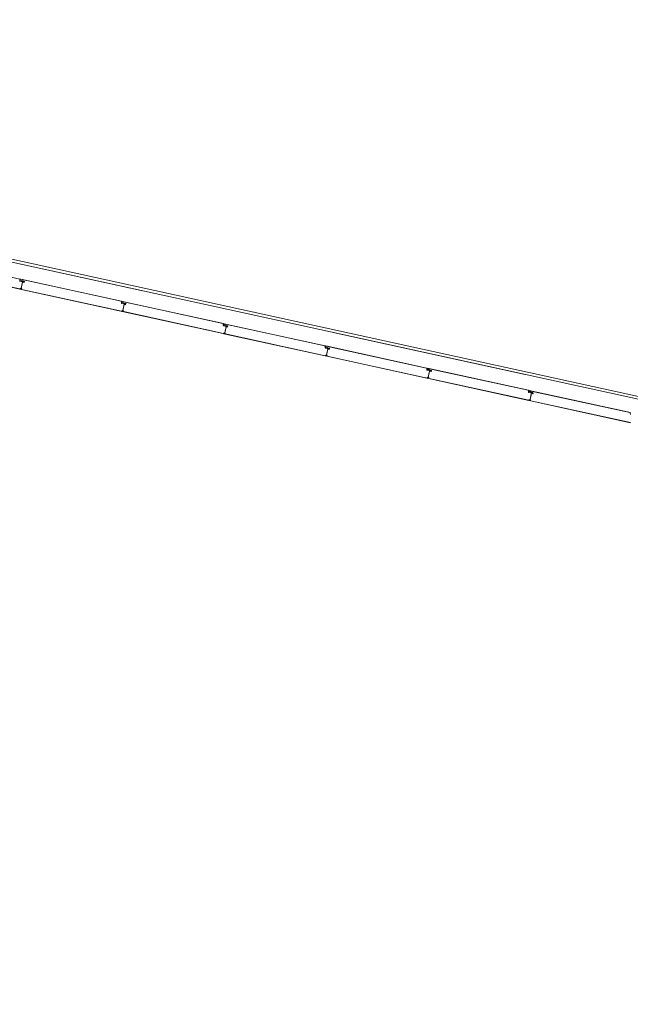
# Model space of a CAD drawing. Header units: metres. Extents: x 233012 to 233264, y 553571 to 554014.
# Tile 288 of 313: x 233167 to 233173, y 553986 to 553996. Entities that reach past the tile are written whole.
import ezdxf

# ---------------------------------------------------------------- set-up
doc = ezdxf.new("R2010")
doc.units = ezdxf.units.M
doc.linetypes.add('NLCS-HIDDEN', pattern=[4, 2, -2])
for name, color, linetype, lineweight in [('A-N---NPP', 251, 'NLCS-HIDDEN', 9), ('A-NA23_vloer', 252, 'Continuous', 0), ('A-NL$1B_3D-modellen_algemeen', 252, 'Continuous', 5), ('A-NL$1B_3D-modellen_algemeen-drsn', 252, 'Continuous', 5)]:
    doc.layers.add(name, color=color, linetype=linetype, lineweight=lineweight)

# ---------------------------------------------------------------- blocks, each defined once
blk = doc.blocks.new('NLRS_41_GM_WPB_waterslag_gen_mie - waterslag-5562979-01_Situatie')
at = {"layer": 'A-NL$1B_3D-modellen_algemeen'}
for p, q in [((-51.482, 0.279), (51.203, 0.279)), ((19.207, 0), (16.786, 0)), ((22.09, 0), (19.507, 0))]:
    blk.add_line(p, q, dxfattribs=at)

msp = doc.modelspace()

# ---------------------------------------------------------------- linework, layer by layer
at = {"layer": 'A-N---NPP', "flags": 128}
msp.add_lwpolyline([(233208.526, 553888.618), (233228.609, 553980.395), (233099.954, 554008.548), (233025.404, 553667.867), (233154.055, 553639.689), (233189.361, 553801.036), (233206.475, 553797.378), (233225.622, 553884.877)], close=True, dxfattribs=at)
at = {"layer": 'A-NA23_vloer', "flags": 128}
msp.add_lwpolyline([(233189.73, 553676.511), (233188.662, 553671.627), (233028.961, 553706.574), (233096.334, 554014.459), (233264.258, 553977.712), (233263.934, 553967.325), (233258.935, 553967.43), (233259.131, 553973.716), (233100.149, 554008.505), (233034.914, 553710.389), (233189.73, 553676.511)], dxfattribs=at)
at = {"layer": 'A-NL$1B_3D-modellen_algemeen-drsn'}
for p, q in [((233166.756, 553993.776), (233165.727, 553994.002)), ((233166.757, 553993.675), (233165.726, 553993.9)), ((233165.726, 553993.899), (233166.757, 553993.674)), ((233166.757, 553993.757), (233166.756, 553993.776)), ((233166.759, 553993.754), (233166.777, 553993.749)), ((233166.778, 553993.75), (233166.759, 553993.754)), ((233166.761, 553993.765), (233166.778, 553993.761)), ((233166.761, 553993.764), (233166.778, 553993.76)), ((233167.792, 553993.55), (233166.763, 553993.775)), ((233167.788, 553993.55), (233166.766, 553993.774)), ((233166.77, 553993.681), (233166.784, 553993.745)), ((233166.784, 553993.743), (233166.771, 553993.683)), ((233166.783, 553993.756), (233166.8, 553993.752)), ((233166.784, 553993.757), (233166.801, 553993.753)), ((233166.795, 553993.752), (233166.784, 553993.755)), ((233166.795, 553993.751), (233166.784, 553993.754)), ((233166.799, 553993.743), (233166.786, 553993.744)), ((233166.798, 553993.742), (233166.786, 553993.743)), ((233166.761, 553993.673), (233167.793, 553993.448)), ((233166.774, 553993.677), (233166.762, 553993.677)), ((233166.762, 553993.676), (233166.774, 553993.676)), ((233167.793, 553993.449), (233166.762, 553993.674)), ((233167.791, 553993.547), (233167.792, 553993.531)), ((233167.793, 553993.531), (233167.792, 553993.55)), ((233167.813, 553993.524), (233167.794, 553993.528)), ((233167.794, 553993.527), (233167.813, 553993.523)), ((233167.797, 553993.538), (233167.813, 553993.535)), ((233167.797, 553993.537), (233167.813, 553993.534)), ((233168.828, 553993.324), (233167.798, 553993.549)), ((233167.802, 553993.547), (233168.823, 553993.323)), ((233167.806, 553993.455), (233167.82, 553993.519)), ((233167.82, 553993.517), (233167.806, 553993.456)), ((233167.819, 553993.53), (233167.836, 553993.527)), ((233167.819, 553993.529), (233167.836, 553993.526)), ((233167.831, 553993.526), (233167.82, 553993.528)), ((233167.82, 553993.527), (233167.831, 553993.525)), ((233167.834, 553993.516), (233167.821, 553993.518)), ((233167.834, 553993.515), (233167.821, 553993.517)), ((233167.81, 553993.45), (233167.797, 553993.45)), ((233167.81, 553993.449), (233167.797, 553993.449)), ((233167.797, 553993.448), (233168.828, 553993.222)), ((233167.797, 553993.447), (233168.828, 553993.221)), ((233168.827, 553993.304), (233168.827, 553993.32)), ((233168.828, 553993.304), (233168.828, 553993.324)), ((233168.849, 553993.298), (233168.83, 553993.302)), ((233168.83, 553993.301), (233168.848, 553993.297)), ((233168.832, 553993.312), (233168.849, 553993.308)), ((233168.832, 553993.311), (233168.849, 553993.307)), ((233169.863, 553993.097), (233168.834, 553993.322)), ((233169.859, 553993.097), (233168.837, 553993.32)), ((233168.842, 553993.229), (233168.855, 553993.292)), ((233168.855, 553993.29), (233168.842, 553993.23)), ((233168.854, 553993.303), (233168.871, 553993.299)), ((233168.872, 553993.3), (233168.855, 553993.304)), ((233168.866, 553993.299), (233168.855, 553993.302)), ((233168.855, 553993.301), (233168.866, 553993.299)), ((233168.87, 553993.29), (233168.857, 553993.291)), ((233168.869, 553993.289), (233168.857, 553993.29)), ((233168.832, 553993.22), (233169.864, 553992.995)), ((233168.845, 553993.223), (233168.833, 553993.224)), ((233168.845, 553993.222), (233168.833, 553993.223)), ((233168.833, 553993.221), (233169.864, 553992.996)), ((233169.863, 553993.078), (233169.862, 553993.093)), ((233169.864, 553993.078), (233169.863, 553993.097)), ((233169.868, 553993.085), (233169.884, 553993.081)), ((233169.868, 553993.084), (233169.884, 553993.08)), ((233170.899, 553992.87), (233169.869, 553993.096)), ((233170.894, 553992.87), (233169.873, 553993.094)), ((233169.884, 553993.071), (233169.865, 553993.075)), ((233169.884, 553993.07), (233169.865, 553993.074)), ((233169.881, 553992.997), (233169.868, 553992.997)), ((233169.868, 553992.996), (233169.881, 553992.996)), ((233170.899, 553992.769), (233169.868, 553992.995)), ((233169.868, 553992.994), (233170.899, 553992.768)), ((233169.877, 553993.002), (233169.891, 553993.065)), ((233169.89, 553993.063), (233169.877, 553993.003)), ((233169.89, 553993.077), (233169.907, 553993.073)), ((233169.89, 553993.076), (233169.907, 553993.072)), ((233169.902, 553993.073), (233169.891, 553993.075)), ((233169.902, 553993.072), (233169.891, 553993.074)), ((233169.905, 553993.063), (233169.892, 553993.065)), ((233169.905, 553993.062), (233169.892, 553993.064)), ((233170.898, 553992.867), (233170.898, 553992.851)), ((233170.899, 553992.851), (233170.899, 553992.87)), ((233170.92, 553992.845), (233170.901, 553992.849)), ((233170.919, 553992.844), (233170.901, 553992.848)), ((233170.903, 553992.858), (233170.92, 553992.855)), ((233170.903, 553992.857), (233170.92, 553992.854)), ((233171.934, 553992.644), (233170.905, 553992.869)), ((233171.93, 553992.644), (233170.908, 553992.867)), ((233170.913, 553992.775), (233170.926, 553992.839)), ((233170.926, 553992.837), (233170.913, 553992.776)), ((233170.925, 553992.85), (233170.942, 553992.846)), ((233170.943, 553992.847), (233170.926, 553992.851)), ((233170.937, 553992.846), (233170.926, 553992.849)), ((233170.937, 553992.845), (233170.926, 553992.848)), ((233170.941, 553992.836), (233170.928, 553992.838)), ((233170.928, 553992.837), (233170.94, 553992.835)), ((233170.903, 553992.767), (233171.935, 553992.541)), ((233170.916, 553992.77), (233170.904, 553992.77)), ((233170.904, 553992.769), (233170.916, 553992.769)), ((233170.904, 553992.768), (233171.935, 553992.542)), ((233171.934, 553992.624), (233171.933, 553992.64)), ((233171.935, 553992.624), (233171.934, 553992.644)), ((233171.955, 553992.618), (233171.936, 553992.622)), ((233171.936, 553992.621), (233171.955, 553992.617)), ((233171.955, 553992.628), (233171.939, 553992.631)), ((233171.939, 553992.63), (233171.955, 553992.627)), ((233172.969, 553992.417), (233171.94, 553992.642)), ((233171.944, 553992.64), (233172.965, 553992.417)), ((233171.948, 553992.549), (233171.962, 553992.612)), ((233171.961, 553992.61), (233171.948, 553992.549)), ((233171.961, 553992.623), (233171.978, 553992.62)), ((233171.961, 553992.622), (233171.978, 553992.619)), ((233171.973, 553992.62), (233171.962, 553992.622)), ((233171.962, 553992.621), (233171.972, 553992.619)), ((233171.976, 553992.609), (233171.963, 553992.611)), ((233171.963, 553992.61), (233171.976, 553992.608)), ((233171.952, 553992.543), (233171.939, 553992.543)), ((233171.939, 553992.542), (233171.952, 553992.542)), ((233171.939, 553992.541), (233172.97, 553992.315)), ((233171.939, 553992.54), (233172.97, 553992.314)), ((233172.968, 553992.413), (233172.969, 553992.397))]:
    msp.add_line(p, q, dxfattribs=at)
for centre, major_axis, start_param, end_param in [((233166.759, 553993.757), (-0.0032, -0.00143), 5.888446, 7.218344), ((233166.759, 553993.757), (0.00217, -0.00275), 4.069193, 5.39909), ((233166.759, 553993.757), (0.00108, -0.00225), 4.29038, 5.620278), ((233166.762, 553993.767), (-0.00282, -0.00151), 5.313654, 7.14784), ((233166.762, 553993.767), (-0.0014, -0.0017), 4.924274, 6.758459), ((233166.762, 553993.767), (-0.00205, -0.00081), 5.42827, 7.262456), ((233166.765, 553993.77), (0.00007, -0.0042), 2.909966, 4.217373), ((233166.765, 553993.77), (-0.0024, -0.00345), 3.534291, 4.841698), ((233166.778, 553993.753), (0.00322, -0.00138), 4.902642, 6.438001), ((233166.778, 553993.753), (-0.00278, -0.00212), 0.704419, 2.239778), ((233166.777, 553993.758), (-0.00295, -0.00188), 3.371735, 3.930592), ((233166.777, 553993.758), (-0.0035, 0.00016), 3.985195, 4.544052), ((233166.777, 553993.758), (-0.00225, -0.00108), 3.490623, 4.04948), ((233166.778, 553993.753), (-0.00247, 0.0004), 1.517566, 3.052924), ((233166.784, 553993.751), (0.00052, -0.00316), 2.764345, 4.299093), ((233166.784, 553993.751), (0.00029, -0.00218), 2.796726, 4.331349), ((233166.784, 553993.751), (-0.00005, -0.0022), 2.951707, 4.48633), ((233166.784, 553993.759), (-0.00056, -0.00315), 5.686243, 6.2451), ((233166.784, 553993.759), (-0.00113, -0.00189), 6.046079, 6.604935), ((233166.784, 553993.759), (-0.00166, -0.00144), 0.083893, 0.64275), ((233166.786, 553993.743), (0.00341, -0.00077), 1.664264, 2.402198), ((233166.786, 553993.743), (-0.00012, -0.0035), 3.048082, 3.786017), ((233166.786, 553993.743), (0.00152, -0.00199), 2.360264, 3.114134), ((233166.786, 553993.743), (-0.00153, -0.00061), 4.202447, 5.685977), ((233166.786, 553993.743), (-0.000281, -0.000586), 3.460683, 4.944212), ((233166.786, 553993.743), (-0.000634, -0.000142), 4.363322, 5.846852), ((233166.794, 553993.747), (0.00177, -0.00131), 5.221733, 6.705263), ((233166.794, 553993.747), (-0.00204, -0.00246), 0.564994, 2.048524), ((233166.794, 553993.747), (0.00208, -0.00072), 4.916898, 6.400428), ((233166.794, 553993.749), (0.00094, -0.00306), 1.055608, 2.626404), ((233166.794, 553993.749), (0.00023, -0.00219), 1.249046, 2.819842), ((233166.794, 553993.749), (0.00023, -0.00219), 1.249046, 2.819842), ((233166.799, 553993.745), (-0.0035, 0.00014), 1.481303, 2.964833), ((233166.799, 553993.745), (0.00319, -0.00145), 5.011082, 6.494612), ((233166.799, 553993.745), (0.00209, -0.00137), 5.162977, 6.646507), ((233166.8, 553993.75), (0.0016, -0.00192), 0.662909, 2.233706), ((233166.8, 553993.75), (0.0033, -0.00116), 0.122489, 1.693286), ((233166.8, 553993.75), (0.0033, -0.00116), 0.122489, 1.693286), ((233166.757, 553993.676), (-0.001, -0.000016), 1.338972, 2.909768), ((233166.757, 553993.676), (-0.001, -0.000016), 1.338972, 2.909768), ((233166.757, 553993.676), (0.00138, -0.00145), 5.307534, 6.87833), ((233166.762, 553993.677), (-0.0013, -0.0027), 2.472128, 4.943664), ((233166.762, 553993.677), (-0.00023, -0.00299), 2.099436, 4.570971), ((233166.762, 553993.677), (-0.00017, -0.00199), 2.107302, 4.578591), ((233166.762, 553993.675), (0.00075, -0.00164), 2.825219, 5.469697), ((233166.762, 553993.675), (-0.000117, -0.000791), 3.465414, 5.959476), ((233166.762, 553993.675), (0.000547, -0.000584), 2.566065, 5.060127), ((233166.764, 553993.678), (-0.000113, -0.000994), 5.278694, 6.377924), ((233166.771, 553993.681), (-0.000467, -0.000884), 4.982599, 6.553395), ((233166.772, 553993.683), (-0.000608, -0.000794), 5.150418, 6.721214), ((233166.774, 553993.678), (0.00126, -0.00031), 4.933576, 7.877773), ((233166.774, 553993.678), (-0.000291, -0.000034), 1.43767, 4.381867), ((233166.774, 553993.678), (-0.000275, -0.000102), 1.198998, 4.143195), ((233166.774, 553993.679), (-0.00195, -0.00045), 1.326327, 2.798059), ((233166.774, 553993.679), (0.00186, -0.00069), 0.040866, 1.709453), ((233167.787, 553993.546), (0.00267, -0.00298), 0.931354, 2.19532), ((233167.787, 553993.546), (-0.00344, -0.00203), 2.699863, 3.963829), ((233167.795, 553993.531), (-0.0032, -0.00143), 5.888446, 7.218344), ((233167.795, 553993.531), (0.00217, -0.00275), 4.069193, 5.39909), ((233167.795, 553993.531), (0.00108, -0.00225), 4.29038, 5.620278), ((233167.797, 553993.54), (-0.00282, -0.00151), 5.313654, 7.14784), ((233167.797, 553993.54), (-0.0014, -0.0017), 4.924274, 6.758459), ((233167.797, 553993.54), (-0.00205, -0.00081), 5.42827, 7.262456), ((233167.801, 553993.543), (0.00007, -0.0042), 2.909966, 4.217373), ((233167.801, 553993.543), (-0.0024, -0.00345), 3.534291, 4.841698), ((233167.813, 553993.531), (-0.00295, -0.00188), 3.371735, 3.930592), ((233167.813, 553993.531), (-0.0035, 0.00016), 3.985195, 4.544052), ((233167.813, 553993.531), (-0.00225, -0.00108), 3.490623, 4.04948), ((233167.814, 553993.527), (0.00322, -0.00138), 4.902642, 6.438001), ((233167.814, 553993.527), (-0.00247, 0.0004), 1.517566, 3.052924), ((233167.814, 553993.527), (-0.00278, -0.00212), 0.704419, 2.239778), ((233167.819, 553993.525), (0.00052, -0.00316), 2.764345, 4.299093), ((233167.819, 553993.532), (-0.00056, -0.00315), 5.686243, 6.2451), ((233167.819, 553993.525), (0.00029, -0.00218), 2.796726, 4.331349), ((233167.819, 553993.525), (-0.00005, -0.0022), 2.951707, 4.48633), ((233167.819, 553993.532), (-0.00113, -0.00189), 6.046079, 6.604935), ((233167.819, 553993.532), (-0.00166, -0.00144), 0.083893, 0.64275), ((233167.821, 553993.517), (0.00341, -0.00077), 1.664264, 2.402198), ((233167.821, 553993.517), (-0.00012, -0.0035), 3.048082, 3.786017), ((233167.821, 553993.517), (0.00152, -0.00199), 2.360264, 3.114134), ((233167.821, 553993.516), (-0.00153, -0.00061), 4.202447, 5.685977), ((233167.821, 553993.516), (-0.000281, -0.000586), 3.460683, 4.944212), ((233167.821, 553993.516), (-0.000634, -0.000142), 4.363322, 5.846852), ((233167.83, 553993.521), (0.00177, -0.00131), 5.221733, 6.705263), ((233167.83, 553993.521), (-0.00204, -0.00246), 0.564994, 2.048524), ((233167.83, 553993.521), (0.00208, -0.00072), 4.916898, 6.400428), ((233167.83, 553993.523), (0.00094, -0.00306), 1.055608, 2.626404), ((233167.83, 553993.523), (0.00023, -0.00219), 1.249046, 2.819842), ((233167.83, 553993.523), (0.00023, -0.00219), 1.249046, 2.819842), ((233167.834, 553993.519), (0.00209, -0.00137), 5.162977, 6.646507), ((233167.834, 553993.519), (-0.0035, 0.00014), 1.481303, 2.964833), ((233167.834, 553993.519), (0.00319, -0.00145), 5.011082, 6.494612), ((233167.835, 553993.523), (0.0033, -0.00116), 0.122489, 1.693286), ((233167.835, 553993.523), (0.0033, -0.00116), 0.122489, 1.693286), ((233167.835, 553993.523), (0.0016, -0.00192), 0.662909, 2.233706), ((233167.793, 553993.45), (-0.001, -0.000016), 1.338972, 2.909768), ((233167.793, 553993.45), (0.00138, -0.00145), 5.307534, 6.87833), ((233167.793, 553993.45), (-0.001, -0.000016), 1.338972, 2.909768), ((233167.797, 553993.451), (-0.0013, -0.0027), 2.472128, 4.943664), ((233167.797, 553993.451), (-0.00023, -0.00299), 2.099436, 4.570971), ((233167.797, 553993.451), (-0.00017, -0.00199), 2.107302, 4.578591), ((233167.798, 553993.448), (0.00075, -0.00164), 2.825219, 5.469697), ((233167.798, 553993.448), (-0.000117, -0.000791), 3.465414, 5.959476), ((233167.798, 553993.448), (0.000547, -0.000584), 2.566065, 5.060127), ((233167.8, 553993.452), (-0.000113, -0.000994), 5.278694, 6.377924), ((233167.807, 553993.456), (-0.000608, -0.000794), 5.150418, 6.721214), ((233167.807, 553993.455), (-0.000467, -0.000884), 4.982599, 6.553395), ((233167.81, 553993.452), (0.00186, -0.00069), 0.040866, 1.709453), ((233167.81, 553993.452), (0.00126, -0.00031), 4.933576, 7.877773), ((233167.81, 553993.452), (-0.000291, -0.000034), 1.43767, 4.381867), ((233167.81, 553993.452), (-0.000275, -0.000102), 1.198998, 4.143195), ((233167.81, 553993.452), (-0.00195, -0.00045), 1.326327, 2.798059), ((233168.823, 553993.32), (0.00267, -0.00298), 0.931354, 2.19532), ((233168.823, 553993.32), (-0.00344, -0.00203), 2.699863, 3.963829), ((233168.831, 553993.304), (-0.0032, -0.00143), 5.888446, 7.218344), ((233168.831, 553993.304), (0.00217, -0.00275), 4.069193, 5.39909), ((233168.831, 553993.304), (0.00108, -0.00225), 4.29038, 5.620278), ((233168.833, 553993.314), (-0.00282, -0.00151), 5.313654, 7.14784), ((233168.833, 553993.314), (-0.0014, -0.0017), 4.924274, 6.758459), ((233168.833, 553993.314), (-0.00205, -0.00081), 5.42827, 7.262456), ((233168.836, 553993.316), (0.00007, -0.0042), 2.909966, 4.217373), ((233168.836, 553993.316), (-0.0024, -0.00345), 3.534291, 4.841698), ((233168.849, 553993.3), (0.00322, -0.00138), 4.902642, 6.438001), ((233168.849, 553993.3), (-0.00278, -0.00212), 0.704419, 2.239778), ((233168.848, 553993.305), (-0.00295, -0.00188), 3.371735, 3.930592), ((233168.848, 553993.305), (-0.0035, 0.00016), 3.985195, 4.544052), ((233168.848, 553993.305), (-0.00225, -0.00108), 3.490623, 4.04948), ((233168.849, 553993.3), (-0.00247, 0.0004), 1.517566, 3.052924), ((233168.855, 553993.299), (0.00052, -0.00316), 2.764345, 4.299093), ((233168.855, 553993.306), (-0.00056, -0.00315), 5.686243, 6.2451), ((233168.855, 553993.306), (-0.00113, -0.00189), 6.046079, 6.604935), ((233168.855, 553993.306), (-0.00166, -0.00144), 0.083893, 0.64275), ((233168.855, 553993.299), (0.00029, -0.00218), 2.796726, 4.331349), ((233168.855, 553993.299), (-0.00005, -0.0022), 2.951707, 4.48633), ((233168.857, 553993.29), (0.00341, -0.00077), 1.664264, 2.402198), ((233168.857, 553993.29), (-0.00012, -0.0035), 3.048082, 3.786017), ((233168.857, 553993.29), (0.00152, -0.00199), 2.360264, 3.114134), ((233168.857, 553993.29), (-0.00153, -0.00061), 4.202447, 5.685977), ((233168.857, 553993.29), (-0.000281, -0.000586), 3.460683, 4.944212), ((233168.857, 553993.29), (-0.000634, -0.000142), 4.363322, 5.846852), ((233168.865, 553993.295), (0.00177, -0.00131), 5.221733, 6.705263), ((233168.865, 553993.295), (-0.00204, -0.00246), 0.564994, 2.048524), ((233168.865, 553993.295), (0.00208, -0.00072), 4.916898, 6.400428), ((233168.866, 553993.296), (0.00023, -0.00219), 1.249046, 2.819842), ((233168.866, 553993.296), (0.00094, -0.00306), 1.055608, 2.626404), ((233168.866, 553993.296), (0.00023, -0.00219), 1.249046, 2.819842), ((233168.87, 553993.292), (-0.0035, 0.00014), 1.481303, 2.964833), ((233168.87, 553993.292), (0.00319, -0.00145), 5.011082, 6.494612), ((233168.87, 553993.292), (0.00209, -0.00137), 5.162977, 6.646507), ((233168.871, 553993.297), (0.0016, -0.00192), 0.662909, 2.233706), ((233168.871, 553993.297), (0.0033, -0.00116), 0.122489, 1.693286), ((233168.871, 553993.297), (0.0033, -0.00116), 0.122489, 1.693286), ((233168.829, 553993.223), (-0.001, -0.000016), 1.338972, 2.909768), ((233168.829, 553993.223), (0.00138, -0.00145), 5.307534, 6.87833), ((233168.829, 553993.223), (-0.001, -0.000016), 1.338972, 2.909768), ((233168.833, 553993.224), (-0.0013, -0.0027), 2.472128, 4.943664), ((233168.833, 553993.224), (-0.00023, -0.00299), 2.099436, 4.570971), ((233168.833, 553993.224), (-0.00017, -0.00199), 2.107302, 4.578591), ((233168.833, 553993.222), (0.00075, -0.00164), 2.825219, 5.469697), ((233168.833, 553993.222), (-0.000117, -0.000791), 3.465414, 5.959476), ((233168.833, 553993.222), (0.000547, -0.000584), 2.566065, 5.060127), ((233168.836, 553993.225), (-0.000113, -0.000994), 5.278694, 6.377924), ((233168.843, 553993.229), (-0.000608, -0.000794), 5.150418, 6.721214), ((233168.843, 553993.228), (-0.000467, -0.000884), 4.982599, 6.553395), ((233168.845, 553993.225), (0.00126, -0.00031), 4.933576, 7.877773), ((233168.845, 553993.225), (-0.000291, -0.000034), 1.43767, 4.381867), ((233168.845, 553993.225), (-0.000275, -0.000102), 1.198998, 4.143195), ((233168.845, 553993.225), (-0.00195, -0.00045), 1.326327, 2.798059), ((233168.845, 553993.226), (0.00186, -0.00069), 0.040866, 1.709453), ((233169.858, 553993.093), (0.00267, -0.00298), 0.931354, 2.19532), ((233169.858, 553993.093), (-0.00344, -0.00203), 2.699863, 3.963829), ((233169.868, 553993.087), (0.0031, 0.0008), 2.410786, 4.244971), ((233169.868, 553993.087), (-0.00186, 0.00117), 0.08234, 1.916526), ((233169.868, 553993.087), (0.00024, 0.00219), 1.199692, 3.033877), ((233169.872, 553993.09), (-0.00022, 0.00419), 6.014595, 7.322002), ((233169.872, 553993.09), (-0.00093, 0.00409), 5.843517, 7.150924), ((233169.866, 553993.078), (-0.0032, -0.00143), 5.888446, 7.218344), ((233169.866, 553993.078), (0.00217, -0.00275), 4.069193, 5.39909), ((233169.866, 553993.078), (0.00108, -0.00225), 4.29038, 5.620278), ((233169.864, 553992.996), (-0.001, -0.000016), 1.338972, 2.909768), ((233169.864, 553992.996), (0.00138, -0.00145), 5.307534, 6.87833), ((233169.864, 553992.996), (-0.001, -0.000016), 1.338972, 2.909768), ((233169.868, 553992.997), (-0.0013, -0.0027), 2.472128, 4.943664), ((233169.868, 553992.997), (-0.00023, -0.00299), 2.099436, 4.570971), ((233169.868, 553992.997), (-0.00017, -0.00199), 2.107302, 4.578591), ((233169.869, 553992.995), (-0.0001, 0.0018), 0.055947, 2.700425), ((233169.869, 553992.995), (-0.000466, 0.000651), 5.839118, 8.333181), ((233169.869, 553992.995), (-0.000331, 0.000729), 6.03433, 8.528392), ((233169.871, 553992.999), (-0.000113, -0.000994), 5.278694, 6.377924), ((233169.878, 553993.003), (0.000108, 0.000994), 1.463081, 3.033877), ((233169.878, 553993.002), (-0.000467, -0.000884), 4.982599, 6.553395), ((233169.881, 553992.999), (0.00021, 0.00198), 4.506388, 6.174976), ((233169.881, 553992.999), (0.00126, -0.00031), 4.933576, 7.877773), ((233169.881, 553992.999), (-0.000291, -0.000034), 1.43767, 4.381867), ((233169.881, 553992.999), (-0.000275, -0.000102), 1.198998, 4.143195), ((233169.881, 553992.999), (0.00194, 0.00047), 4.458902, 5.930635), ((233169.884, 553993.078), (-0.0026, 0.00234), 4.67034, 5.229197), ((233169.884, 553993.078), (-0.00231, 0.00263), 4.788893, 5.347749), ((233169.884, 553993.078), (-0.00157, 0.00195), 4.831215, 5.390072), ((233169.885, 553993.074), (0.00322, -0.00138), 4.902642, 6.438001), ((233169.885, 553993.074), (-0.00247, 0.0004), 1.517566, 3.052924), ((233169.885, 553993.074), (-0.00278, -0.00212), 0.704419, 2.239778), ((233169.89, 553993.072), (0.00052, -0.00316), 2.764345, 4.299093), ((233169.89, 553993.079), (0.0032, 0), 3.938102, 4.496958), ((233169.89, 553993.072), (0.00029, -0.00218), 2.796726, 4.331349), ((233169.89, 553993.072), (-0.00005, -0.0022), 2.951707, 4.48633), ((233169.89, 553993.079), (0.0022, 0.00001), 3.932546, 4.491403), ((233169.89, 553993.079), (-0.00138, 0.00171), 1.689623, 2.248479), ((233169.892, 553993.063), (0.00341, -0.00077), 1.664264, 2.402198), ((233169.892, 553993.063), (-0.00012, -0.0035), 3.048082, 3.786017), ((233169.892, 553993.063), (-0.00148, 0.00073), 5.041006, 6.524536), ((233169.892, 553993.063), (0.00152, -0.00199), 2.360264, 3.114134), ((233169.892, 553993.063), (0.000488, 0.000429), 0.721316, 2.204846), ((233169.892, 553993.063), (0.000624, 0.000183), 1.157648, 2.641178), ((233169.901, 553993.068), (0.00177, -0.00131), 5.221733, 6.705263), ((233169.901, 553993.068), (0.00208, -0.00072), 4.916898, 6.400428), ((233169.901, 553993.068), (-0.00204, -0.00246), 0.564994, 2.048524), ((233169.901, 553993.07), (0.00094, -0.00306), 1.055608, 2.626404), ((233169.901, 553993.07), (0.00023, -0.00219), 1.249046, 2.819842), ((233169.901, 553993.07), (0.00023, -0.00219), 1.249046, 2.819842), ((233169.905, 553993.065), (-0.00276, 0.00215), 2.103922, 3.587452), ((233169.905, 553993.065), (0.00057, 0.00243), 3.243633, 4.727163), ((233169.905, 553993.065), (0.00022, 0.00349), 3.077511, 4.56104), ((233169.906, 553993.07), (-0.00122, 0.00328), 4.141026, 5.711822), ((233169.906, 553993.07), (-0.00122, 0.00328), 4.141026, 5.711822), ((233169.906, 553993.07), (0.00195, 0.00157), 5.390072, 6.960868), ((233170.894, 553992.866), (-0.00339, 0.00213), 3.793305, 5.057271), ((233170.894, 553992.866), (-0.00316, 0.00246), 3.894282, 5.158248), ((233170.902, 553992.851), (-0.00192, 0.00293), 1.017279, 2.347177), ((233170.902, 553992.851), (-0.003, 0.0018), 0.566308, 1.896206), ((233170.902, 553992.851), (-0.00227, 0.00104), 0.454934, 1.784832), ((233170.904, 553992.861), (-0.00282, -0.00151), 5.313654, 7.14784), ((233170.904, 553992.861), (-0.0014, -0.0017), 4.924274, 6.758459), ((233170.904, 553992.861), (-0.00205, -0.00081), 5.42827, 7.262456), ((233170.907, 553992.863), (0.00007, -0.0042), 2.909966, 4.217373), ((233170.907, 553992.863), (-0.0024, -0.00345), 3.534291, 4.841698), ((233170.92, 553992.847), (-0.00145, 0.00318), 2.498022, 4.03338), ((233170.92, 553992.847), (0.00117, 0.0033), 3.265701, 4.80106), ((233170.919, 553992.851), (-0.00295, -0.00188), 3.371735, 3.930592), ((233170.919, 553992.851), (-0.0035, 0.00016), 3.985195, 4.544052), ((233170.919, 553992.851), (-0.00225, -0.00108), 3.490623, 4.04948), ((233170.92, 553992.847), (0.00241, 0.00066), 4.229693, 5.765052), ((233170.926, 553992.846), (0.00034, 0.00318), 6.175775, 7.710523), ((233170.926, 553992.853), (-0.00113, -0.00189), 6.046079, 6.604935), ((233170.926, 553992.853), (-0.00166, -0.00144), 0.083893, 0.64275), ((233170.926, 553992.853), (-0.00056, -0.00315), 5.686243, 6.2451), ((233170.926, 553992.846), (-0.00062, 0.00211), 5.783139, 7.317761), ((233170.926, 553992.846), (0.00138, 0.00171), 0.464314, 1.998936), ((233170.928, 553992.837), (-0.00026, 0.00349), 6.08196, 6.819894), ((233170.928, 553992.837), (-0.00209, 0.00281), 5.516279, 6.254214), ((233170.928, 553992.837), (0.0001, 0.0025), 6.196482, 6.950351), ((233170.928, 553992.836), (-0.00153, -0.00061), 4.202447, 5.685977), ((233170.928, 553992.836), (-0.000281, -0.000586), 3.460683, 4.944212), ((233170.928, 553992.836), (-0.000634, -0.000142), 4.363322, 5.846852), ((233170.936, 553992.842), (-0.00145, 0.00165), 2.292112, 3.775642), ((233170.936, 553992.842), (-0.00306, 0.00093), 1.738538, 3.222068), ((233170.937, 553992.843), (-0.00026, 0.00319), 4.41442, 5.985217), ((233170.937, 553992.843), (-0.00109, 0.00191), 3.980151, 5.550947), ((233170.937, 553992.843), (-0.00109, 0.00191), 3.980151, 5.550947), ((233170.941, 553992.839), (-0.0035, 0.00014), 1.481303, 2.964833), ((233170.941, 553992.839), (0.00319, -0.00145), 5.011082, 6.494612), ((233170.941, 553992.839), (0.00209, -0.00137), 5.162977, 6.646507), ((233170.942, 553992.843), (0.0016, -0.00192), 0.662909, 2.233706), ((233170.942, 553992.843), (0.0033, -0.00116), 0.122489, 1.693286), ((233170.942, 553992.843), (0.0033, -0.00116), 0.122489, 1.693286), ((233170.9, 553992.77), (-0.000789, 0.000614), 2.016655, 3.587452), ((233170.9, 553992.77), (-0.000789, 0.000614), 2.016655, 3.587452), ((233170.9, 553992.77), (-0.00042, 0.00195), 2.712127, 4.282923), ((233170.904, 553992.771), (-0.0002, 0.00299), 5.10003, 7.571565), ((233170.904, 553992.771), (-0.00188, 0.00234), 4.488785, 6.96032), ((233170.904, 553992.771), (-0.00056, 0.00192), 4.881607, 7.352896), ((233170.904, 553992.769), (0.00075, -0.00164), 2.825219, 5.469697), ((233170.904, 553992.769), (-0.000117, -0.000791), 3.465414, 5.959476), ((233170.904, 553992.769), (0.000547, -0.000584), 2.566065, 5.060127), ((233170.907, 553992.772), (-0.000144, 0.00099), 1.880136, 2.979366), ((233170.914, 553992.775), (-0.000281, 0.00096), 1.070382, 2.641178), ((233170.914, 553992.776), (-0.000608, -0.000794), 5.150418, 6.721214), ((233170.916, 553992.772), (-0.000906, 0.000923), 2.347177, 5.291374), ((233170.916, 553992.772), (-0.000082, 0.000281), 2.838574, 5.782771), ((233170.916, 553992.772), (0.00029, 0.000044), 4.542496, 7.486693), ((233170.916, 553992.772), (-0.00195, -0.00045), 1.326327, 2.798059), ((233170.916, 553992.773), (0.00186, -0.00069), 0.040866, 1.709453), ((233171.929, 553992.64), (0.00267, -0.00298), 0.931354, 2.19532), ((233171.929, 553992.64), (-0.00344, -0.00203), 2.699863, 3.963829), ((233171.937, 553992.624), (-0.0032, -0.00143), 5.888446, 7.218344), ((233171.937, 553992.624), (0.00217, -0.00275), 4.069193, 5.39909), ((233171.937, 553992.624), (0.00108, -0.00225), 4.29038, 5.620278), ((233171.939, 553992.633), (-0.00282, -0.00151), 5.313654, 7.14784), ((233171.939, 553992.633), (-0.0014, -0.0017), 4.924274, 6.758459), ((233171.939, 553992.633), (-0.00205, -0.00081), 5.42827, 7.262456), ((233171.943, 553992.636), (0.00007, -0.0042), 2.909966, 4.217373), ((233171.943, 553992.636), (-0.0024, -0.00345), 3.534291, 4.841698), ((233171.955, 553992.624), (-0.00295, -0.00188), 3.371735, 3.930592), ((233171.955, 553992.624), (-0.0035, 0.00016), 3.985195, 4.544052), ((233171.955, 553992.624), (-0.00225, -0.00108), 3.490623, 4.04948), ((233171.956, 553992.62), (-0.00247, 0.0004), 1.517566, 3.052924), ((233171.956, 553992.62), (0.00322, -0.00138), 4.902642, 6.438001), ((233171.956, 553992.62), (-0.00278, -0.00212), 0.704419, 2.239778), ((233171.961, 553992.619), (0.00052, -0.00316), 2.764345, 4.299093), ((233171.961, 553992.626), (-0.00056, -0.00315), 5.686243, 6.2451), ((233171.961, 553992.619), (0.00029, -0.00218), 2.796726, 4.331349), ((233171.961, 553992.619), (-0.00005, -0.0022), 2.951707, 4.48633), ((233171.961, 553992.626), (-0.00113, -0.00189), 6.046079, 6.604935), ((233171.961, 553992.626), (-0.00166, -0.00144), 0.083893, 0.64275), ((233171.963, 553992.61), (0.00341, -0.00077), 1.664264, 2.402198), ((233171.963, 553992.61), (-0.00012, -0.0035), 3.048082, 3.786017), ((233171.963, 553992.609), (-0.00153, -0.00061), 4.202447, 5.685977), ((233171.963, 553992.61), (0.00152, -0.00199), 2.360264, 3.114134), ((233171.963, 553992.609), (-0.000281, -0.000586), 3.460683, 4.944212), ((233171.963, 553992.609), (-0.000634, -0.000142), 4.363322, 5.846852), ((233171.972, 553992.615), (0.00177, -0.00131), 5.221733, 6.705263), ((233171.972, 553992.615), (-0.00204, -0.00246), 0.564994, 2.048524), ((233171.972, 553992.615), (0.00208, -0.00072), 4.916898, 6.400428), ((233171.972, 553992.617), (0.00023, -0.00219), 1.249046, 2.819842), ((233171.972, 553992.617), (0.00023, -0.00219), 1.249046, 2.819842), ((233171.972, 553992.617), (0.00094, -0.00306), 1.055608, 2.626404), ((233171.976, 553992.612), (0.00209, -0.00137), 5.162977, 6.646507), ((233171.976, 553992.612), (-0.0035, 0.00014), 1.481303, 2.964833), ((233171.976, 553992.612), (0.00319, -0.00145), 5.011082, 6.494612), ((233171.977, 553992.616), (0.0033, -0.00116), 0.122489, 1.693286), ((233171.977, 553992.616), (0.0033, -0.00116), 0.122489, 1.693286), ((233171.977, 553992.616), (0.0016, -0.00192), 0.662909, 2.233706), ((233171.935, 553992.543), (-0.001, -0.000016), 1.338972, 2.909768), ((233171.935, 553992.543), (0.00138, -0.00145), 5.307534, 6.87833), ((233171.935, 553992.543), (-0.001, -0.000016), 1.338972, 2.909768), ((233171.939, 553992.544), (-0.0013, -0.0027), 2.472128, 4.943664), ((233171.939, 553992.544), (-0.00023, -0.00299), 2.099436, 4.570971), ((233171.939, 553992.544), (-0.00017, -0.00199), 2.107302, 4.578591), ((233171.939, 553992.542), (0.00075, -0.00164), 2.825219, 5.469697), ((233171.939, 553992.542), (-0.000117, -0.000791), 3.465414, 5.959476), ((233171.939, 553992.542), (0.000547, -0.000584), 2.566065, 5.060127), ((233171.942, 553992.546), (-0.000113, -0.000994), 5.278694, 6.377924), ((233171.949, 553992.549), (-0.000467, -0.000884), 4.982599, 6.553395), ((233171.949, 553992.549), (-0.000608, -0.000794), 5.150418, 6.721214), ((233171.952, 553992.546), (0.00126, -0.00031), 4.933576, 7.877773), ((233171.952, 553992.546), (0.00186, -0.00069), 0.040866, 1.709453), ((233171.952, 553992.546), (-0.000291, -0.000034), 1.43767, 4.381867), ((233171.952, 553992.546), (-0.000275, -0.000102), 1.198998, 4.143195), ((233171.952, 553992.545), (-0.00195, -0.00045), 1.326327, 2.798059), ((233172.965, 553992.413), (0.00267, -0.00298), 0.931354, 2.19532), ((233172.965, 553992.413), (-0.00344, -0.00203), 2.699863, 3.963829)]:
    msp.add_ellipse(centre, major_axis=major_axis, ratio=1, start_param=start_param, end_param=end_param, dxfattribs=at)

# ---------------------------------------------------------------- block references
at = {"layer": 'A-NL$1B_3D-modellen_algemeen', "rotation": 347.6567290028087}
msp.add_blockref('NLRS_41_GM_WPB_waterslag_gen_mie - waterslag-5562979-01_Situatie', (233150.359, 553997.262), dxfattribs=at)

doc.saveas('drawing.dxf')
